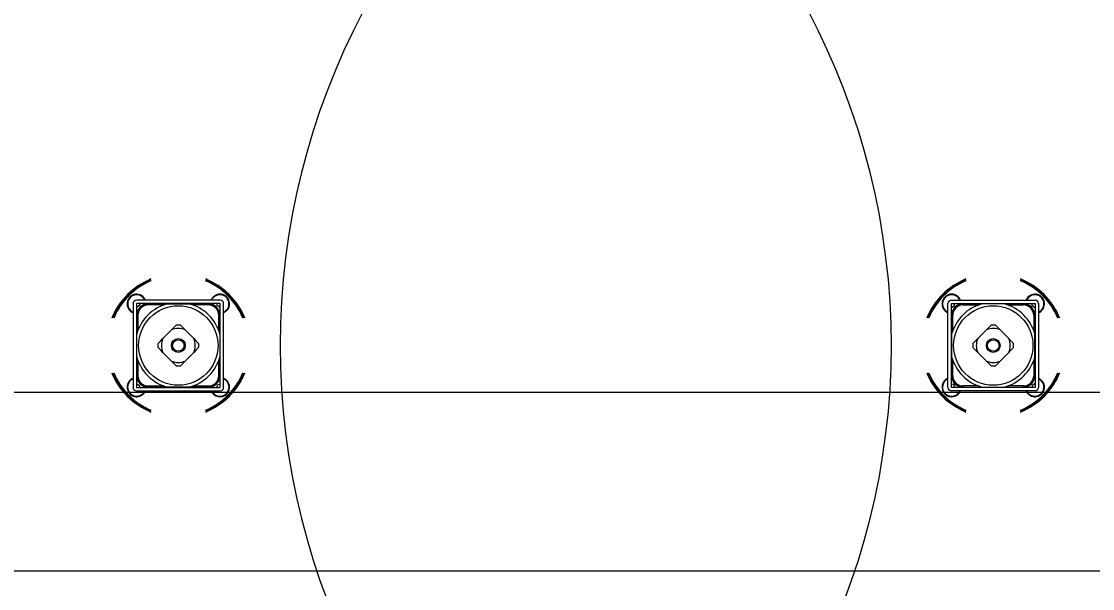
# Model space of a CAD drawing. Extents: x -264222 to -263592, y -1242345 to -1242048.
# Drawn here: x -263873.436 to -263872.537, y -1242241.472 to -1242240.996 of the extents above; entities that cross this region are included whole.
import ezdxf

# ---------------------------------------------------------------- set-up
doc = ezdxf.new("R2010")
doc.units = 0
doc.layers.add('KFA_2D_SITUACIA_DSP', color=7, linetype='Continuous')

msp = doc.modelspace()

# ---------------------------------------------------------------- linework, layer by layer
at = {"layer": 'KFA_2D_SITUACIA_DSP'}
for p, q in [((-263873.34274, -1242241.23296), (-263873.34274, -1242241.30326)), ((-263873.26959, -1242241.23011), (-263873.33989, -1242241.23011)), ((-263873.33989, -1242241.23296), (-263873.33989, -1242241.30326)), ((-263873.26959, -1242241.23296), (-263873.33989, -1242241.23296)), ((-263873.33717, -1242241.23431), (-263873.3394, -1242241.23591)), ((-263873.33731, -1242241.23296), (-263873.33717, -1242241.23431)), ((-263873.33207, -1242241.23339), (-263873.33207, -1242241.23296)), ((-263873.3316, -1242241.23296), (-263873.3316, -1242241.2333)), ((-263873.33015, -1242241.23319), (-263873.33015, -1242241.23414)), ((-263873.33015, -1242241.23319), (-263873.31427, -1242241.23319)), ((-263873.31712, -1242241.23414), (-263873.33015, -1242241.23414)), ((-263873.31411, -1242241.23319), (-263873.3084, -1242241.23319)), ((-263873.3084, -1242241.23319), (-263873.30318, -1242241.23319)), ((-263873.30318, -1242241.23319), (-263873.29788, -1242241.23319)), ((-263873.29788, -1242241.23319), (-263873.29537, -1242241.23319)), ((-263873.29521, -1242241.23319), (-263873.27933, -1242241.23319)), ((-263873.27933, -1242241.23414), (-263873.29236, -1242241.23414)), ((-263873.27933, -1242241.23414), (-263873.27933, -1242241.23319)), ((-263873.27788, -1242241.2333), (-263873.27788, -1242241.23296)), ((-263873.27741, -1242241.23296), (-263873.27741, -1242241.23339)), ((-263873.27623, -1242241.22911), (-263873.27676, -1242241.23011)), ((-263873.27224, -1242241.23445), (-263873.27218, -1242241.23296)), ((-263873.26992, -1242241.23592), (-263873.27224, -1242241.23445)), ((-263873.26959, -1242241.30326), (-263873.26959, -1242241.23296)), ((-263873.26674, -1242241.30326), (-263873.26674, -1242241.23296)), ((-263872.65874, -1242241.30326), (-263872.65874, -1242241.23296)), ((-263872.65589, -1242241.23011), (-263872.58559, -1242241.23011)), ((-263872.65589, -1242241.30326), (-263872.65589, -1242241.23296)), ((-263872.65589, -1242241.23296), (-263872.58559, -1242241.23296)), ((-263872.65556, -1242241.23592), (-263872.65325, -1242241.23445)), ((-263872.65325, -1242241.23445), (-263872.65331, -1242241.23296)), ((-263872.64925, -1242241.22911), (-263872.64872, -1242241.23011)), ((-263872.64808, -1242241.23296), (-263872.64808, -1242241.23339)), ((-263872.6476, -1242241.2333), (-263872.6476, -1242241.23296)), ((-263872.64616, -1242241.23414), (-263872.64616, -1242241.23319)), ((-263872.63028, -1242241.23319), (-263872.64616, -1242241.23319)), ((-263872.64616, -1242241.23414), (-263872.63312, -1242241.23414)), ((-263872.6276, -1242241.23319), (-263872.63011, -1242241.23319)), ((-263872.6223, -1242241.23319), (-263872.6276, -1242241.23319)), ((-263872.61708, -1242241.23319), (-263872.6223, -1242241.23319)), ((-263872.61138, -1242241.23319), (-263872.61708, -1242241.23319)), ((-263872.59533, -1242241.23319), (-263872.61121, -1242241.23319)), ((-263872.60837, -1242241.23414), (-263872.59533, -1242241.23414)), ((-263872.59533, -1242241.23319), (-263872.59533, -1242241.23414)), ((-263872.59389, -1242241.23296), (-263872.59389, -1242241.2333)), ((-263872.59341, -1242241.23339), (-263872.59341, -1242241.23296)), ((-263872.58818, -1242241.23296), (-263872.58831, -1242241.23431)), ((-263872.58831, -1242241.23431), (-263872.58608, -1242241.23591)), ((-263872.58559, -1242241.23296), (-263872.58559, -1242241.30326)), ((-263872.58274, -1242241.23296), (-263872.58274, -1242241.30326)), ((-263873.3394, -1242241.23591), (-263873.33989, -1242241.23568)), ((-263873.33989, -1242241.24077), (-263873.33946, -1242241.24077)), ((-263873.33954, -1242241.24125), (-263873.33989, -1242241.24125)), ((-263873.33965, -1242241.24269), (-263873.3387, -1242241.24269)), ((-263873.33965, -1242241.25857), (-263873.33965, -1242241.24269)), ((-263873.3387, -1242241.24269), (-263873.3387, -1242241.25573)), ((-263873.27078, -1242241.24269), (-263873.26983, -1242241.24269)), ((-263873.27078, -1242241.25573), (-263873.27078, -1242241.24269)), ((-263873.27002, -1242241.24077), (-263873.26959, -1242241.24077)), ((-263873.26959, -1242241.24125), (-263873.26994, -1242241.24125)), ((-263873.26959, -1242241.23574), (-263873.26992, -1242241.23592)), ((-263873.26983, -1242241.24269), (-263873.26983, -1242241.25857)), ((-263873.26541, -1242241.23995), (-263873.26674, -1242241.24064)), ((-263873.2641, -1242241.23889), (-263873.26541, -1242241.23995)), ((-263872.66139, -1242241.23889), (-263872.66007, -1242241.23995)), ((-263872.66007, -1242241.23995), (-263872.65874, -1242241.24064)), ((-263872.65589, -1242241.23574), (-263872.65556, -1242241.23592)), ((-263872.65546, -1242241.24077), (-263872.65589, -1242241.24077)), ((-263872.65589, -1242241.24125), (-263872.65555, -1242241.24125)), ((-263872.65471, -1242241.24269), (-263872.65566, -1242241.24269)), ((-263872.65566, -1242241.24269), (-263872.65566, -1242241.25857)), ((-263872.65471, -1242241.25573), (-263872.65471, -1242241.24269)), ((-263872.58678, -1242241.24269), (-263872.58678, -1242241.25573)), ((-263872.58583, -1242241.24269), (-263872.58678, -1242241.24269)), ((-263872.58608, -1242241.23591), (-263872.58559, -1242241.23568)), ((-263872.58559, -1242241.24077), (-263872.58603, -1242241.24077)), ((-263872.58594, -1242241.24125), (-263872.58559, -1242241.24125)), ((-263872.58583, -1242241.25857), (-263872.58583, -1242241.24269)), ((-263873.31053, -1242241.25508), (-263873.30849, -1242241.25305)), ((-263873.30849, -1242241.25305), (-263873.30654, -1242241.2511)), ((-263873.30294, -1242241.2511), (-263873.30101, -1242241.25303)), ((-263873.30101, -1242241.25303), (-263873.29895, -1242241.25508)), ((-263872.62448, -1242241.25303), (-263872.62653, -1242241.25508)), ((-263872.62255, -1242241.2511), (-263872.62448, -1242241.25303)), ((-263872.61699, -1242241.25305), (-263872.61894, -1242241.2511)), ((-263872.61496, -1242241.25508), (-263872.61699, -1242241.25305)), ((-263873.33965, -1242241.26444), (-263873.33965, -1242241.25874)), ((-263873.31776, -1242241.26232), (-263873.31053, -1242241.25508)), ((-263873.29895, -1242241.25508), (-263873.29172, -1242241.26232)), ((-263873.26983, -1242241.25874), (-263873.26983, -1242241.26444)), ((-263872.65566, -1242241.25874), (-263872.65566, -1242241.26444)), ((-263872.62653, -1242241.25508), (-263872.63377, -1242241.26232)), ((-263872.60772, -1242241.26232), (-263872.61496, -1242241.25508)), ((-263872.58583, -1242241.26444), (-263872.58583, -1242241.25874)), ((-263873.33965, -1242241.26978), (-263873.33965, -1242241.26444)), ((-263873.33965, -1242241.27496), (-263873.33965, -1242241.26978)), ((-263873.32174, -1242241.2663), (-263873.31982, -1242241.26437)), ((-263873.31979, -1242241.27186), (-263873.32174, -1242241.26991)), ((-263873.31982, -1242241.26437), (-263873.31776, -1242241.26232)), ((-263873.29172, -1242241.26232), (-263873.28969, -1242241.26435)), ((-263873.28969, -1242241.26435), (-263873.28774, -1242241.2663)), ((-263873.28774, -1242241.26991), (-263873.28966, -1242241.27184)), ((-263873.26983, -1242241.26444), (-263873.26983, -1242241.26966)), ((-263873.26983, -1242241.26966), (-263873.26983, -1242241.27496)), ((-263872.65566, -1242241.26444), (-263872.65566, -1242241.26966)), ((-263872.65566, -1242241.26966), (-263872.65566, -1242241.27496)), ((-263872.6358, -1242241.26435), (-263872.63775, -1242241.2663)), ((-263872.63775, -1242241.26991), (-263872.63582, -1242241.27184)), ((-263872.63377, -1242241.26232), (-263872.6358, -1242241.26435)), ((-263872.60567, -1242241.26437), (-263872.60772, -1242241.26232)), ((-263872.60569, -1242241.27186), (-263872.60374, -1242241.26991)), ((-263872.60374, -1242241.2663), (-263872.60567, -1242241.26437)), ((-263872.58583, -1242241.26978), (-263872.58583, -1242241.26444)), ((-263872.58583, -1242241.27496), (-263872.58583, -1242241.26978)), ((-263873.33965, -1242241.27747), (-263873.33965, -1242241.27496)), ((-263873.33965, -1242241.29352), (-263873.33965, -1242241.27764)), ((-263873.31776, -1242241.27389), (-263873.31979, -1242241.27186)), ((-263873.31053, -1242241.28113), (-263873.31776, -1242241.27389)), ((-263873.29172, -1242241.27389), (-263873.29895, -1242241.28113)), ((-263873.28966, -1242241.27184), (-263873.29172, -1242241.27389)), ((-263873.26983, -1242241.27496), (-263873.26983, -1242241.27747)), ((-263873.26983, -1242241.27764), (-263873.26983, -1242241.29352)), ((-263872.65566, -1242241.27496), (-263872.65566, -1242241.27747)), ((-263872.65566, -1242241.27764), (-263872.65566, -1242241.29352)), ((-263872.63582, -1242241.27184), (-263872.63377, -1242241.27389)), ((-263872.63377, -1242241.27389), (-263872.62653, -1242241.28113)), ((-263872.61496, -1242241.28113), (-263872.60772, -1242241.27389)), ((-263872.60772, -1242241.27389), (-263872.60569, -1242241.27186)), ((-263872.58583, -1242241.27747), (-263872.58583, -1242241.27496)), ((-263872.58583, -1242241.29352), (-263872.58583, -1242241.27764)), ((-263873.3387, -1242241.28048), (-263873.3387, -1242241.29352)), ((-263873.30847, -1242241.28318), (-263873.31053, -1242241.28113)), ((-263873.30654, -1242241.28511), (-263873.30847, -1242241.28318)), ((-263873.30098, -1242241.28316), (-263873.30294, -1242241.28511)), ((-263873.29895, -1242241.28113), (-263873.30098, -1242241.28316)), ((-263873.27078, -1242241.29352), (-263873.27078, -1242241.28048)), ((-263872.65471, -1242241.29352), (-263872.65471, -1242241.28048)), ((-263872.62653, -1242241.28113), (-263872.6245, -1242241.28316)), ((-263872.6245, -1242241.28316), (-263872.62255, -1242241.28511)), ((-263872.61894, -1242241.28511), (-263872.61701, -1242241.28318)), ((-263872.61701, -1242241.28318), (-263872.61496, -1242241.28113)), ((-263872.58678, -1242241.28048), (-263872.58678, -1242241.29352)), ((-263873.33989, -1242241.29497), (-263873.33954, -1242241.29496)), ((-263873.33951, -1242241.29544), (-263873.33989, -1242241.29544)), ((-263873.33965, -1242241.29352), (-263873.3387, -1242241.29352)), ((-263873.33946, -1242241.29544), (-263873.33951, -1242241.29544)), ((-263873.27078, -1242241.29352), (-263873.26983, -1242241.29352)), ((-263873.26959, -1242241.29544), (-263873.27002, -1242241.29544)), ((-263873.26994, -1242241.29496), (-263873.26959, -1242241.29497)), ((-263872.65555, -1242241.29496), (-263872.65589, -1242241.29497)), ((-263872.65589, -1242241.29544), (-263872.65546, -1242241.29544)), ((-263872.65471, -1242241.29352), (-263872.65566, -1242241.29352)), ((-263872.58583, -1242241.29352), (-263872.58678, -1242241.29352)), ((-263872.58603, -1242241.29544), (-263872.58598, -1242241.29544)), ((-263872.58598, -1242241.29544), (-263872.58559, -1242241.29544)), ((-263872.58559, -1242241.29497), (-263872.58594, -1242241.29496)), ((-263894.58097, -1242241.30722), (-263809.35462, -1242241.30722)), ((-263873.33989, -1242241.3004), (-263873.33971, -1242241.30029)), ((-263873.33989, -1242241.30326), (-263873.26959, -1242241.30326)), ((-263873.33989, -1242241.30611), (-263873.26959, -1242241.30611)), ((-263873.33971, -1242241.30029), (-263873.33732, -1242241.30163)), ((-263873.33732, -1242241.30163), (-263873.33729, -1242241.30326)), ((-263873.3322, -1242241.30611), (-263873.3329, -1242241.30744)), ((-263873.33207, -1242241.30326), (-263873.33207, -1242241.30282)), ((-263873.3316, -1242241.30291), (-263873.3316, -1242241.30326)), ((-263873.33015, -1242241.30207), (-263873.31712, -1242241.30207)), ((-263873.33015, -1242241.30302), (-263873.33015, -1242241.30207)), ((-263873.31427, -1242241.30302), (-263873.33015, -1242241.30302)), ((-263873.3084, -1242241.30302), (-263873.31411, -1242241.30302)), ((-263873.30307, -1242241.30302), (-263873.3084, -1242241.30302)), ((-263873.29788, -1242241.30302), (-263873.30307, -1242241.30302)), ((-263873.29537, -1242241.30302), (-263873.29788, -1242241.30302)), ((-263873.27933, -1242241.30302), (-263873.29521, -1242241.30302)), ((-263873.29236, -1242241.30207), (-263873.27933, -1242241.30207)), ((-263873.27933, -1242241.30207), (-263873.27933, -1242241.30302)), ((-263873.27788, -1242241.30326), (-263873.27788, -1242241.30291)), ((-263873.27741, -1242241.30282), (-263873.27741, -1242241.30295)), ((-263873.27741, -1242241.30295), (-263873.27741, -1242241.30326)), ((-263873.27242, -1242241.30326), (-263873.27156, -1242241.30093)), ((-263873.27156, -1242241.30093), (-263873.26959, -1242241.30059)), ((-263872.65392, -1242241.30093), (-263872.65589, -1242241.30059)), ((-263872.58559, -1242241.30326), (-263872.65589, -1242241.30326)), ((-263872.58559, -1242241.30611), (-263872.65589, -1242241.30611)), ((-263872.65306, -1242241.30326), (-263872.65392, -1242241.30093)), ((-263872.64808, -1242241.30282), (-263872.64808, -1242241.30295)), ((-263872.64808, -1242241.30295), (-263872.64808, -1242241.30326)), ((-263872.6476, -1242241.30326), (-263872.6476, -1242241.30291)), ((-263872.63312, -1242241.30207), (-263872.64616, -1242241.30207)), ((-263872.64616, -1242241.30207), (-263872.64616, -1242241.30302)), ((-263872.64616, -1242241.30302), (-263872.63028, -1242241.30302)), ((-263872.63011, -1242241.30302), (-263872.6276, -1242241.30302)), ((-263872.6276, -1242241.30302), (-263872.62242, -1242241.30302)), ((-263872.62242, -1242241.30302), (-263872.61708, -1242241.30302)), ((-263872.61708, -1242241.30302), (-263872.61138, -1242241.30302)), ((-263872.61121, -1242241.30302), (-263872.59533, -1242241.30302)), ((-263872.59533, -1242241.30207), (-263872.60837, -1242241.30207)), ((-263872.59533, -1242241.30302), (-263872.59533, -1242241.30207)), ((-263872.59389, -1242241.30291), (-263872.59389, -1242241.30326)), ((-263872.59341, -1242241.30326), (-263872.59341, -1242241.30282)), ((-263872.59328, -1242241.30611), (-263872.59259, -1242241.30744)), ((-263872.58817, -1242241.30163), (-263872.58819, -1242241.30326)), ((-263872.58577, -1242241.30029), (-263872.58817, -1242241.30163)), ((-263872.58559, -1242241.3004), (-263872.58577, -1242241.30029)), ((-263873.3329, -1242241.30744), (-263873.33396, -1242241.30875)), ((-263872.59259, -1242241.30744), (-263872.59152, -1242241.30875))]:
    msp.add_line(p, q, dxfattribs=at)
msp.add_lwpolyline([(-263794.89279, -1242227.38224), (-263808.96779, -1242241.45724), (-263894.96779, -1242241.45724), (-263909.04279, -1242227.38224), (-263909.04279, -1242196.33267), (-263914.14284, -1242196.33267), (-263914.14284, -1242132.43267), (-263909.04279, -1242132.43267), (-263909.04279, -1242101.38223), (-263894.96779, -1242087.30724), (-263808.96779, -1242087.30724), (-263794.89279, -1242101.38223), (-263794.89279, -1242227.38224)], dxfattribs=at)
for centre, radius in [((-263873.30474, -1242241.26811), 0.0333), ((-263872.62074, -1242241.26811), 0.0333), ((-263873.30474, -1242241.26811), 0.0058), ((-263873.30474, -1242241.26811), 0.00485), ((-263872.62074, -1242241.26811), 0.0058), ((-263872.62074, -1242241.26811), 0.00485)]:
    msp.add_circle(centre, radius, dxfattribs=at)
for centre, radius, start, end in [((-263873.30474, -1242241.26811), 0.5985, 54.56502, 305.43498), ((-263872.62074, -1242241.26811), 0.5985, 234.56502, 125.43498), ((-263872.62074, -1242241.26811), 0.5985, 124.26896, 235.73104), ((-263873.30474, -1242241.26811), 0.5985, 304.26896, 55.73104), ((-263873.30474, -1242241.26811), 0.06033, 112.35319, 157.6468), ((-263873.30474, -1242241.26811), 0.05938, 112.73067, 157.26932), ((-263873.30474, -1242241.26811), 0.0589, 112.92441, 157.0756), ((-263873.30474, -1242241.26811), 0.06033, 22.3532, 67.64681), ((-263873.30474, -1242241.26811), 0.05938, 22.73068, 67.26933), ((-263873.30474, -1242241.26811), 0.0589, 22.9244, 67.07559), ((-263872.62074, -1242241.26811), 0.06033, 112.35319, 157.6468), ((-263872.62074, -1242241.26811), 0.05938, 112.73067, 157.26932), ((-263872.62074, -1242241.26811), 0.0589, 112.92441, 157.0756), ((-263872.62074, -1242241.26811), 0.06033, 22.3532, 67.64681), ((-263872.62074, -1242241.26811), 0.05938, 22.73068, 67.26933), ((-263872.62074, -1242241.26811), 0.0589, 22.9244, 67.07559), ((-263873.33967, -1242241.23318), 0.00807, 22.33694, 247.66306), ((-263873.33967, -1242241.23318), 0.0076, 23.81633, 215.64554), ((-263873.26981, -1242241.23318), 0.00807, 314.99999, 157.66306), ((-263873.26981, -1242241.23318), 0.0076, 293.81631, 147.68075), ((-263872.65568, -1242241.23318), 0.00807, 22.33694, 225.00001), ((-263872.65568, -1242241.23318), 0.0076, 32.31925, 246.18369), ((-263872.58581, -1242241.23318), 0.00807, 292.33694, 157.66306), ((-263872.58581, -1242241.23318), 0.0076, 324.35446, 156.18367), ((-263873.33989, -1242241.23296), 0.00285, 90, 180), ((-263873.30474, -1242241.26811), 0.03615, 105.02023, 164.97979), ((-263873.33015, -1242241.24269), 0.0095, 90, 180), ((-263873.33015, -1242241.24269), 0.00855, 90, 180), ((-263873.30474, -1242241.26811), 0.03615, 15.02021, 74.97977), ((-263873.27933, -1242241.24269), 0.0095, 0, 90), ((-263873.27933, -1242241.24269), 0.00855, 0, 90), ((-263873.26959, -1242241.23296), 0.00285, 0, 90), ((-263872.65589, -1242241.23296), 0.00285, 90, 180), ((-263872.64616, -1242241.24269), 0.0095, 90, 180), ((-263872.62074, -1242241.26811), 0.03615, 105.02023, 164.97979), ((-263872.64616, -1242241.24269), 0.00855, 90, 180), ((-263872.62074, -1242241.26811), 0.03615, 15.02021, 74.97977), ((-263872.59533, -1242241.24269), 0.0095, 0, 90), ((-263872.59533, -1242241.24269), 0.00855, 0, 90), ((-263872.58559, -1242241.23296), 0.00285, 0, 90), ((-263873.33967, -1242241.23318), 0.0076, 215.64554, 246.18369), ((-263872.58581, -1242241.23318), 0.0076, 293.81631, 324.35446), ((-263873.30474, -1242241.26811), 0.0171, 83.94245, 96.05755), ((-263872.62074, -1242241.26811), 0.0171, 83.94245, 96.05755), ((-263873.30474, -1242241.26811), 0.01425, 66.03949, 113.96051), ((-263872.62074, -1242241.26811), 0.01425, 66.03949, 113.96051), ((-263873.30474, -1242241.26811), 0.0171, 173.94245, 186.05755), ((-263873.30474, -1242241.26811), 0.01425, 156.03947, 203.96053), ((-263873.30474, -1242241.26811), 0.01425, 336.03947, 23.96053), ((-263873.30474, -1242241.26811), 0.0171, 353.94245, 6.05755), ((-263872.62074, -1242241.26811), 0.0171, 173.94245, 186.05755), ((-263872.62074, -1242241.26811), 0.01425, 156.03947, 203.96053), ((-263872.62074, -1242241.26811), 0.01425, 336.03947, 23.96053), ((-263872.62074, -1242241.26811), 0.0171, 353.94245, 6.05755), ((-263873.30474, -1242241.26811), 0.03615, 195.02021, 254.97977), ((-263873.30474, -1242241.26811), 0.03615, 285.02023, 344.97979), ((-263872.62074, -1242241.26811), 0.03615, 195.02021, 254.97977), ((-263872.62074, -1242241.26811), 0.03615, 285.02023, 344.97979), ((-263873.30474, -1242241.26811), 0.01425, 246.03949, 293.96051), ((-263873.30474, -1242241.26811), 0.0171, 263.94245, 276.05755), ((-263872.62074, -1242241.26811), 0.01425, 246.03949, 293.96051), ((-263872.62074, -1242241.26811), 0.0171, 263.94245, 276.05755), ((-263873.30474, -1242241.26811), 0.06033, 202.3532, 247.64681), ((-263873.30474, -1242241.26811), 0.05938, 202.73068, 247.26933), ((-263873.30474, -1242241.26811), 0.0589, 202.9244, 247.07559), ((-263873.33967, -1242241.30304), 0.00807, 112.33694, 314.99999), ((-263873.33967, -1242241.30304), 0.0076, 113.81631, 150.85024), ((-263873.33015, -1242241.29352), 0.0095, 180, 270), ((-263873.33015, -1242241.29352), 0.00855, 180, 270), ((-263873.30474, -1242241.26811), 0.06033, 292.35319, 337.6468), ((-263873.27933, -1242241.29352), 0.00855, 270, 0), ((-263873.27933, -1242241.29352), 0.0095, 270, 0), ((-263873.26981, -1242241.30304), 0.0076, 203.81633, 66.18369), ((-263873.26981, -1242241.30304), 0.00807, 314.99999, 67.66306), ((-263873.30474, -1242241.26811), 0.0589, 314.99999, 337.0756), ((-263873.30474, -1242241.26811), 0.05938, 314.99999, 337.26932), ((-263872.62074, -1242241.26811), 0.06033, 202.3532, 247.64681), ((-263872.62074, -1242241.26811), 0.05938, 202.73068, 225.00001), ((-263872.62074, -1242241.26811), 0.0589, 202.9244, 225.00001), ((-263872.65568, -1242241.30304), 0.00807, 112.33694, 225.00001), ((-263872.65568, -1242241.30304), 0.0076, 113.81631, 336.18367), ((-263872.64616, -1242241.29352), 0.0095, 180, 270), ((-263872.64616, -1242241.29352), 0.00855, 180, 270), ((-263872.62074, -1242241.26811), 0.06033, 292.35319, 337.6468), ((-263872.62074, -1242241.26811), 0.0589, 292.92441, 337.0756), ((-263872.62074, -1242241.26811), 0.05938, 292.73067, 337.26932), ((-263872.59533, -1242241.29352), 0.00855, 270, 0), ((-263872.59533, -1242241.29352), 0.0095, 270, 0), ((-263872.58581, -1242241.30304), 0.00807, 225.00001, 67.66306), ((-263872.58581, -1242241.30304), 0.0076, 29.14976, 66.18369), ((-263873.33967, -1242241.30304), 0.0076, 150.85024, 336.18367), ((-263873.33989, -1242241.30326), 0.00285, 180, 270), ((-263873.26981, -1242241.30304), 0.00807, 202.33694, 314.99999), ((-263873.26959, -1242241.30326), 0.00285, 270, 0), ((-263872.65568, -1242241.30304), 0.00807, 225.00001, 337.66306), ((-263872.65589, -1242241.30326), 0.00285, 180, 270), ((-263872.58581, -1242241.30304), 0.0076, 203.81633, 29.14976), ((-263872.58559, -1242241.30326), 0.00285, 270, 0), ((-263873.30474, -1242241.26811), 0.0589, 292.92441, 314.99999), ((-263873.30474, -1242241.26811), 0.05938, 292.73067, 314.99999), ((-263872.62074, -1242241.26811), 0.05938, 225.00001, 247.26933), ((-263872.62074, -1242241.26811), 0.0589, 225.00001, 247.07559)]:
    msp.add_arc(centre, radius, start, end, dxfattribs=at)

doc.saveas('drawing.dxf')
